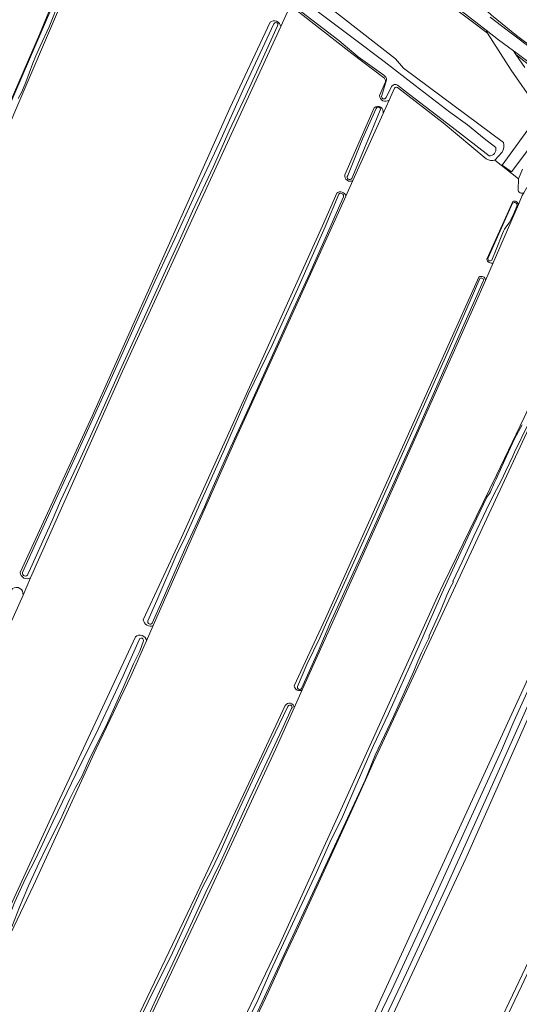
# Model space of a CAD drawing. Header units: metres. Extents: x 149984 to 156489, y 469398 to 478068.
# Tile 580 of 656: x 153623 to 153771, y 474572 to 474865. Entities that reach past the tile are written whole.
import ezdxf

# ---------------------------------------------------------------- set-up
doc = ezdxf.new("R2010")
doc.units = ezdxf.units.M
doc.header["$LTSCALE"] = 0.75
for name, color, linetype, lineweight in [('B-WE-GR-GRAS-GV', 252, 'Continuous', 13), ('B-WE-OG-TERREIN_BEGROEID-GV', 252, 'Continuous', 18), ('B-WE-OG-TERREIN_OEVER-GV', 252, 'Continuous', 18), ('B-WE-OG-WATER-GV', 252, 'Continuous', 18), ('B-WE-OG-WEG-GV', 252, 'Continuous', 18), ('B-WE-VH-GESLOTENVERHARDING_ASFALT-GV', 252, 'Continuous', 18), ('B-WE-VH-GESLOTENVERHARDING_BETON-GV', 252, 'Continuous', 18), ('B-WE-VH-ONVERHARD-GV', 252, 'Continuous', 18)]:
    doc.layers.add(name, color=color, linetype=linetype, lineweight=lineweight)

msp = doc.modelspace()

# ---------------------------------------------------------------- linework, layer by layer
at = {"layer": 'B-WE-GR-GRAS-GV', "flags": 128}
for points in [[(153650.459, 474907.738), (153649.234, 474904.687), (153647.493, 474900.351), (153639.451, 474880.324), (153609.421, 474810.209), (153578.465, 474739.698), (153573.967, 474726.733), (153570.628, 474718.805), (153568.606, 474714.004), (153552.403, 474675.536), (153539.174, 474644.977), (153539.174, 474641.008), (153577.803, 474605.29), (153579.655, 474606.48), (153602.542, 474656.751), (153620.549, 474695.793)], [(153568.296, 474719.956), (153570.706, 474725.825), (153575.783, 474738.467), (153578.309, 474744.968), (153581.154, 474751.899), (153584.72, 474759.696), (153588.465, 474767.799), (153591.894, 474775.84), (153596.611, 474786.404), (153601.231, 474796.893), (153604.523, 474804.852), (153608.559, 474814.673), (153612.497, 474823.617), (153617.231, 474834.561), (153620.845, 474842.737), (153625.333, 474853.038), (153628.557, 474860.571), (153634.327, 474874.728), (153641.655, 474892.961), (153645.118, 474901.384)], [(153702.991, 474868.779), (153701.832, 474866.253), (153700.323, 474862.964), (153686.187, 474832.157), (153653.246, 474760.455), (153625.925, 474698.984), (153623.663, 474693.895), (153617.262, 474679.493), (153612.5, 474670.497), (153597.286, 474636.762), (153582.734, 474603.16), (153582.867, 474600.647), (153605.488, 474580.538), (153608.928, 474578.951), (153612.765, 474586.227), (153633.27, 474630.28), (153657.094, 474681.502)], [(153730.917, 474847.824), (153721.45, 474854.997), (153712.467, 474862), (153703.853, 474868.741)], [(153700.323, 474862.964), (153701.832, 474866.253)], [(153622.783, 474700.639), (153644.214, 474747.106), (153685.224, 474838.652), (153697.152, 474864.236)], [(153729.704, 474842.419), (153731.514, 474846.559)], [(153734.185, 474844.69), (153732.561, 474841.087), (153730.789, 474837.154), (153721.789, 474817.181), (153719.687, 474812.515), (153717.521, 474807.709), (153687.094, 474740.637), (153662.41, 474684.811), (153660.397, 474680.258), (153655.741, 474669.729), (153645.422, 474648.166), (153626.769, 474607.552), (153612.084, 474576.86), (153613.01, 474573.553), (153623.197, 474566.277), (153648.861, 474552.122), (153650.052, 474552.387), (153655.096, 474562.842), (153674.694, 474603.615), (153693.319, 474643.227), (153701.6, 474661.039)], [(153761.478, 474823.624), (153748.626, 474834.321), (153735.019, 474844.844)], [(153730.789, 474837.154), (153732.561, 474841.087)], [(153719.395, 474818.847), (153728.139, 474838.842)], [(153770.961, 474814.531), (153771.097, 474817.673), (153764.059, 474823.272)], [(153719.687, 474812.515), (153721.789, 474817.181)], [(153659.439, 474686.544), (153670.312, 474709.92), (153712.777, 474803.715), (153717.002, 474813.375)], [(153773.505, 474815.105), (153772.649, 474813.542), (153772.188, 474812.698), (153771.045, 474810.078), (153763.473, 474792.719)], [(153771.045, 474810.078), (153772.188, 474812.698), (153772.649, 474813.542)], [(153761.66, 474793.768), (153764.903, 474801.007), (153768.574, 474809.202), (153769.349, 474810.933)], [(153821.863, 474778.595), (153816.077, 474783.043), (153807.621, 474789.14), (153799.177, 474795.4), (153797.529, 474793.846), (153795.95, 474790.449), (153727.948, 474644.202), (153725.52, 474638.837), (153720.764, 474628.329), (153711.084, 474607.155), (153705.052, 474593.963), (153701.237, 474585.98), (153696.541, 474575.665), (153687.64, 474556.731), (153683.621, 474547.981), (153677.834, 474535.762), (153677.327, 474534.587)], [(153763.473, 474792.719), (153761.191, 474787.486), (153758.166, 474780.551), (153729.062, 474715.199), (153706.73, 474665.659), (153704.346, 474660.37), (153698.767, 474647.995), (153678.526, 474604.471), (153653.843, 474552.116)], [(153761.191, 474787.486), (153763.473, 474792.719)], [(153674.241, 474536.52), (153681.798, 474552.008), (153700.147, 474590.342), (153718.714, 474631.109), (153746.921, 474693.503), (153748.651, 474697.055), (153764.494, 474729.578), (153772.769, 474746.688), (153779.864, 474762.274), (153788.725, 474781.742), (153792.112, 474789.629), (153793.018, 474791.738)], [(153704.329, 474666.91), (153713.627, 474686.909), (153732.669, 474729.203), (153749.674, 474767.013), (153759.259, 474788.409)], [(153835.548, 474768.635), (153827.18, 474774.489), (153825.248, 474774.413), (153824.72, 474772.944), (153822.957, 474768.901), (153796.932, 474709.24), (153755.393, 474615.577), (153717.822, 474535.012), (153707.503, 474513.58), (153708.25, 474511.979), (153727.569, 474498.423), (153731.712, 474495.456), (153757.642, 474550.49), (153784.77, 474607.435)], [(153677.093, 474533.347), (153677.617, 474531.958), (153697.877, 474518.263), (153700.768, 474515.687), (153702.223, 474515.422), (153704.075, 474516.877), (153814.623, 474757.671), (153819.815, 474770.652)], [(153623.663, 474693.895), (153625.925, 474698.984)], [(153660.397, 474680.258), (153662.41, 474684.811)], [(153704.346, 474660.37), (153706.73, 474665.659)]]:
    msp.add_lwpolyline(points, dxfattribs=at)
at = {"layer": 'B-WE-GR-GRAS-GV'}
for points in [[(153697.152, 474864.236, -0.5951406), (153700.323, 474862.964)], [(153731.514, 474846.559, 0.2396015), (153730.917, 474847.824)], [(153732.561, 474841.087, -0.5893754), (153729.704, 474842.419)], [(153735.019, 474844.844, 0.4324155), (153734.185, 474844.69)], [(153728.139, 474838.842, -0.7183517), (153730.789, 474837.154)], [(153764.059, 474823.272, -0.2160347), (153761.478, 474823.624)], [(153721.789, 474817.181, -0.6518761), (153719.395, 474818.847)], [(153717.002, 474813.375, -0.582285), (153719.687, 474812.515)], [(153772.649, 474813.542, -0.588322), (153770.961, 474814.531)], [(153769.349, 474810.933, -0.4558457), (153771.045, 474810.078)], [(153763.473, 474792.719, -0.4973688), (153761.66, 474793.768)], [(153759.259, 474788.409, -0.6479877), (153761.191, 474787.486)], [(153625.925, 474698.984, -0.5401464), (153622.783, 474700.639)], [(153620.549, 474695.793, -0.6579224), (153623.663, 474693.895)], [(153662.41, 474684.811, -0.4907814), (153659.439, 474686.544)], [(153657.094, 474681.502, -0.5938116), (153660.397, 474680.258)], [(153706.73, 474665.659, -0.5344775), (153704.329, 474666.91)], [(153701.6, 474661.039, -0.7220482), (153704.346, 474660.37)]]:
    msp.add_lwpolyline(points, format="xyb", dxfattribs=at)
at = {"layer": 'B-WE-OG-TERREIN_BEGROEID-GV', "flags": 128}
for points in [[(153683.503, 474893.506), (153687.208, 474890.643), (153703.48, 474877.81), (153707.882, 474874.226), (153734.473, 474853.324), (153736.835, 474850.572), (153766.642, 474828.489)], [(153775.952, 474839.888), (153768.894, 474849.948), (153761.8, 474861), (153734, 474882.07)], [(153758.978, 474870.706), (153761.659, 474867.69), (153762.977, 474866.309), (153770.49, 474860.35), (153793.02, 474843.44), (153801.23, 474837.14), (153804.72, 474834.5), (153814.12, 474827.33), (153826.59, 474817.85), (153844.55, 474804.17), (153859.76, 474792.95), (153875.1, 474780.71), (153889.1, 474770.11), (153918.96, 474747.62), (153920.24, 474746.62), (153921.12, 474746.24), (153921.93, 474746.07)], [(153775.05, 474850.88), (153770.749, 474854.219), (153770.222, 474854.628), (153772.912, 474850.765)], [(153778.585, 474832.549), (153768.999, 474819.803), (153766.216, 474821.743), (153775.443, 474834.48)], [(153766.186, 474825.607), (153764.059, 474823.272), (153771.097, 474817.673), (153772.292, 474820.55)]]:
    msp.add_lwpolyline(points, dxfattribs=at)
at = {"layer": 'B-WE-OG-TERREIN_BEGROEID-GV'}
msp.add_lwpolyline([(153766.642, 474828.489, -0.1811996), (153766.186, 474825.607)], format="xyb", dxfattribs=at)
at = {"layer": 'B-WE-OG-TERREIN_OEVER-GV', "flags": 128}
for points in [[(153645.118, 474901.384), (153641.655, 474892.961), (153634.327, 474874.728), (153628.557, 474860.571), (153625.333, 474853.038), (153620.845, 474842.737), (153617.231, 474834.561), (153612.497, 474823.617), (153608.559, 474814.673), (153604.523, 474804.852), (153601.231, 474796.893), (153596.611, 474786.404), (153591.894, 474775.84), (153588.465, 474767.799), (153584.72, 474759.696), (153581.154, 474751.899), (153578.309, 474744.968), (153575.783, 474738.467), (153570.706, 474725.825), (153568.296, 474719.956)], [(153568.584, 474719.715), (153571.852, 474728.284), (153581.06, 474750.615), (153597.569, 474787.868), (153601.998, 474798.135), (153605.149, 474805.965), (153612.412, 474822.895), (153621.262, 474843.158), (153627.472, 474857.66), (153633.225, 474870.99), (153642.341, 474894), (153645.247, 474900.962)], [(153570.628, 474718.805), (153573.967, 474726.733), (153578.465, 474739.698), (153609.421, 474810.209), (153639.451, 474880.324), (153647.493, 474900.351)], [(153766.642, 474828.489), (153736.835, 474850.572), (153734.473, 474853.324), (153707.882, 474874.226), (153703.48, 474877.81), (153687.208, 474890.643), (153683.503, 474893.506)], [(153681.974, 474890.63), (153690.159, 474884.06), (153699.781, 474876.538), (153710.403, 474868.123), (153721.919, 474859.482), (153731.046, 474852.57), (153740.298, 474845.394), (153750.603, 474837.542), (153755.847, 474833.712), (153760.806, 474829.642), (153764.305, 474826.967)], [(153634.542, 474870.618), (153631.411, 474862.844), (153628.794, 474857.178), (153627.471, 474854.269), (153626.54, 474852.114), (153625.481, 474849.1), (153624.534, 474846.446), (153623.288, 474843.543), (153622.249, 474841.549)], [(153730.961, 474848.48), (153723.366, 474853.913), (153717.593, 474858.797), (153704.906, 474868.498), (153703.589, 474869.526)], [(153703.853, 474868.741), (153712.467, 474862), (153721.45, 474854.997), (153730.917, 474847.824)], [(153697.152, 474864.236), (153685.224, 474838.652), (153644.214, 474747.106), (153622.783, 474700.639)], [(153699.33, 474863.176), (153696.052, 474855.992), (153693.566, 474850.515), (153689.918, 474842.419), (153685.037, 474831.921), (153680.302, 474821.384), (153674.087, 474808.084), (153670.087, 474799.173), (153667.125, 474792.675), (153660.272, 474777.753), (153652.521, 474760.812), (153646.587, 474747.447), (153640.327, 474733.699), (153634.859, 474721.961), (153632.378, 474716.02), (153630.043, 474711.021), (153625.927, 474701.745), (153625.121, 474700.096)], [(153625.925, 474698.984), (153653.246, 474760.455), (153686.187, 474832.157), (153700.323, 474862.964)], [(153668.809, 474799.816), (153675.343, 474814.085), (153682.122, 474828.437), (153689.416, 474844.864), (153698.312, 474863.801)], [(153731.514, 474846.559), (153729.704, 474842.419)], [(153730.368, 474842.415), (153731.831, 474847.085)], [(153762.298, 474824.48), (153751.293, 474832.995), (153738.639, 474842.726), (153735.098, 474845.524)], [(153733.302, 474845.09), (153731.647, 474841.863)], [(153732.561, 474841.087), (153734.185, 474844.69)], [(153735.019, 474844.844), (153748.626, 474834.321), (153761.478, 474823.624)], [(153728.139, 474838.842), (153719.395, 474818.847)], [(153720.243, 474818.658), (153724.679, 474829.527), (153728.738, 474838.581)], [(153729.914, 474838.071), (153727.189, 474831.575), (153721.502, 474817.732)], [(153721.789, 474817.181), (153730.789, 474837.154)], [(153764.059, 474823.272), (153766.186, 474825.607)], [(153772.292, 474820.55), (153771.097, 474817.673), (153770.961, 474814.531)], [(153717.002, 474813.375), (153712.777, 474803.715), (153670.312, 474709.92), (153659.439, 474686.544)], [(153660.833, 474686.213), (153663.503, 474692.272), (153669.482, 474706.307), (153671.367, 474710.015), (153673.692, 474715.107), (153676.098, 474720.478), (153683.557, 474737.303), (153690.624, 474753.502), (153697.816, 474768.177), (153705.4, 474785.083), (153713.522, 474803.433), (153717.6, 474813.134)], [(153718.97, 474812.301), (153714.597, 474802.377), (153708.985, 474789.623), (153704.188, 474779.264), (153697.032, 474763.293), (153691.15, 474750.242), (153685.506, 474737.972), (153683.19, 474732.881), (153679.582, 474724.627), (153677.634, 474720.092), (153672.101, 474708.247), (153669.892, 474703.257), (153665.361, 474692.847), (153662.113, 474685.538)], [(153662.41, 474684.811), (153687.094, 474740.637), (153717.521, 474807.709), (153719.687, 474812.515)], [(153769.349, 474810.933), (153768.574, 474809.202), (153764.903, 474801.007), (153761.66, 474793.768)], [(153762.032, 474794.139), (153766.773, 474804.92), (153769.313, 474810.396)], [(153763.473, 474792.719), (153771.045, 474810.078)], [(153770.561, 474809.551), (153769.474, 474806.905), (153768.262, 474804.636), (153767.306, 474803.339), (153766.92, 474802.745), (153766.609, 474802.162), (153766.289, 474801.413), (153764.459, 474796.618), (153763.094, 474793.51)], [(153623.538, 474700.62), (153628.385, 474711.276), (153634.667, 474725.055), (153642.372, 474741.776), (153649.362, 474757.189), (153655.92, 474771.796), (153662.895, 474787.17), (153668.809, 474799.816)], [(153793.018, 474791.738), (153792.112, 474789.629), (153788.725, 474781.742), (153779.864, 474762.274), (153772.769, 474746.688), (153764.494, 474729.578), (153748.651, 474697.055), (153746.921, 474693.503), (153718.714, 474631.109), (153700.147, 474590.342), (153681.798, 474552.008), (153674.241, 474536.52), (153674.703, 474536.23)], [(153681.116, 474543.483), (153677.749, 474536.709), (153677.242, 474535.563), (153676.993, 474534.796), (153677.327, 474534.587), (153677.834, 474535.762), (153683.621, 474547.981), (153687.64, 474556.731), (153696.541, 474575.665), (153701.237, 474585.98), (153705.052, 474593.963), (153711.084, 474607.155), (153720.764, 474628.329), (153725.52, 474638.837), (153727.948, 474644.202), (153795.95, 474790.449)], [(153759.259, 474788.409), (153749.674, 474767.013), (153732.669, 474729.203), (153713.627, 474686.909), (153704.329, 474666.91)], [(153705.31, 474666.664), (153708.096, 474673.191), (153711.97, 474681.215), (153713.904, 474685.709), (153726.308, 474713.045), (153741.413, 474746.854), (153749.698, 474765.571), (153756.409, 474780.742), (153759.544, 474787.988)], [(153760.517, 474787.24), (153750.676, 474764.87), (153740.704, 474742.265), (153725.138, 474707.649), (153714.98, 474685.368), (153711.488, 474677.062), (153706.5, 474666.054)], [(153706.73, 474665.659), (153729.062, 474715.199), (153758.166, 474780.551), (153761.191, 474787.486)], [(153819.815, 474770.652), (153814.623, 474757.671), (153704.075, 474516.877), (153704.25, 474516.709), (153706.588, 474520.41), (153709.418, 474526.439), (153715.204, 474538.52), (153722.203, 474553.257), (153733.389, 474576.508), (153745.29, 474602.135), (153756.566, 474627.004), (153765.972, 474647.627), (153769.657, 474656.293), (153775.164, 474668.242), (153781.559, 474682.433), (153788.456, 474697.807), (153794.398, 474710.827), (153800.517, 474724.598), (153805.485, 474735.377), (153810.258, 474745.871), (153817.166, 474761.927), (153820.525, 474770.226)], [(153822.194, 474769.131), (153822.05, 474768.834), (153816.282, 474755.726), (153810.949, 474743.962), (153804.662, 474730.037), (153800.73, 474721.475), (153794.986, 474708.186), (153789.947, 474696.893), (153781.656, 474678.479), (153771.799, 474656.554), (153761.113, 474632.735), (153749.244, 474606.31), (153737.709, 474581.516), (153723.935, 474552.412)], [(153723.935, 474552.412), (153719.648, 474543.23), (153713.211, 474529.667), (153710.417, 474523.399), (153707.824, 474517.556), (153707.046, 474515.682), (153706.716, 474514.336), (153707.503, 474513.58), (153717.822, 474535.012), (153755.393, 474615.577), (153796.932, 474709.24), (153822.957, 474768.901)], [(153773.933, 474744.737), (153769.868, 474736.358), (153769.345, 474735.223), (153767.163, 474730.609), (153765.967, 474728.052), (153763.749, 474723.786), (153761.471, 474719.121), (153757.727, 474711.39), (153754.332, 474703.791), (153751.474, 474697.973), (153751.709, 474697.851), (153750.75, 474696.042), (153749.708, 474693.842), (153747.844, 474689.24), (153745.993, 474685.03), (153744.453, 474681.742), (153744.497, 474681.606), (153744.446, 474681.365), (153744.247, 474680.869), (153742.24, 474676.679), (153741.152, 474674.223), (153739.9, 474671.286), (153733.831, 474657.729), (153728.446, 474646.299), (153726.25, 474640.824), (153725.465, 474638.862), (153681.116, 474543.483)], [(153688.334, 474562.954), (153693.579, 474573.641), (153697.394, 474582.239), (153701.171, 474590.366), (153705.215, 474599.084), (153708.923, 474606.95), (153710.936, 474611.425), (153714.937, 474620.286), (153718.659, 474627.968), (153722.656, 474637.163), (153727.94, 474649.126), (153732.279, 474658.412), (153737.348, 474669.669), (153738.214, 474671.676), (153741.447, 474678.683), (153744.326, 474685.295), (153748.264, 474694.388), (153752.484, 474703.655), (153756.718, 474712.636), (153761.642, 474723.02), (153762.417, 474724.136), (153762.706, 474724.557), (153763.138, 474725.559), (153763.413, 474726.171), (153763.86, 474727.173), (153764.394, 474728.401), (153764.766, 474729.208), (153767.451, 474735.223), (153769.91, 474740.304), (153772.103, 474744.483)], [(153582.091, 474601.358), (153582.867, 474600.647), (153582.734, 474603.16), (153597.286, 474636.762), (153612.5, 474670.497), (153617.262, 474679.493), (153623.663, 474693.895)], [(153657.094, 474681.502), (153633.27, 474630.28), (153612.765, 474586.227), (153608.928, 474578.951), (153609.262, 474578.73)], [(153611.73, 474581.991), (153613.647, 474585.264), (153615.803, 474589.4), (153618.111, 474594.834), (153621.259, 474602.703), (153624.412, 474609.624), (153627.497, 474615.539), (153632.64, 474626.676), (153639.467, 474640.783), (153646.044, 474653.985), (153653.461, 474669.912), (153657.776, 474679.696), (153658.299, 474680.808)], [(153611.83, 474577.028), (153612.084, 474576.86), (153626.769, 474607.552), (153645.422, 474648.166), (153655.741, 474669.729), (153660.397, 474680.258)], [(153659.489, 474680.279), (153658.396, 474677.208), (153656.504, 474673.458), (153653.733, 474666.969), (153648.793, 474655.908), (153643.234, 474644.724), (153641.147, 474639.945), (153639.277, 474636.698), (153637.501, 474633.062), (153634.771, 474627.155), (153630.447, 474618.507), (153628.412, 474614.2), (153624.801, 474606.31), (153624.785, 474606.202), (153622.624, 474601.102), (153620.527, 474595.734), (153617.906, 474589.685), (153614.968, 474583.323), (153612.178, 474578.135)], [(153701.6, 474661.039), (153693.319, 474643.227), (153674.694, 474603.615), (153655.096, 474562.842), (153650.052, 474552.387), (153650.609, 474552.347), (153654.334, 474559.624), (153660.859, 474572.957), (153668.107, 474587.501), (153676.881, 474606.606), (153679.826, 474612.26), (153682.576, 474618.11), (153686.928, 474628.022), (153693.682, 474642.58), (153702.403, 474660.765)], [(153653.584, 474552.134), (153653.843, 474552.116), (153678.526, 474604.471), (153698.767, 474647.995), (153704.346, 474660.37)], [(153703.576, 474660.13), (153700.72, 474653.983), (153697.106, 474646.168), (153691.091, 474633.603), (153682.391, 474614.472), (153678.01, 474605.54), (153672.91, 474594.288), (153664.221, 474576.014), (153656.613, 474559.376), (153654.084, 474553.272), (153653.584, 474552.134)], [(153784.77, 474607.435), (153757.642, 474550.49), (153731.712, 474495.456), (153732.844, 474494.617), (153736.422, 474500.562), (153745.71, 474519.427), (153748.8, 474527.251), (153756.394, 474543.924), (153761.108, 474553.966), (153767.054, 474567.375), (153771.921, 474577.526), (153778.613, 474591.7), (153784.418, 474603.944), (153785.624, 474606.012), (153786.2, 474606.818)]]:
    msp.add_lwpolyline(points, dxfattribs=at)
at = {"layer": 'B-WE-OG-TERREIN_OEVER-GV'}
for points in [[(153700.323, 474862.964, 0.5951406), (153697.152, 474864.236)], [(153698.312, 474863.801, -1.2024267), (153699.33, 474863.176)], [(153731.831, 474847.085, 0.3210189), (153730.961, 474848.48)], [(153730.917, 474847.824, -0.2396015), (153731.514, 474846.559)], [(153735.098, 474845.524, 0.4379021), (153733.302, 474845.09)], [(153729.704, 474842.419, 0.5893754), (153732.561, 474841.087)], [(153731.647, 474841.863, -0.9847403), (153730.368, 474842.415)], [(153734.185, 474844.69, -0.4324155), (153735.019, 474844.844)], [(153730.789, 474837.154, 0.7183517), (153728.139, 474838.842)], [(153728.738, 474838.581, -1.0671929), (153729.914, 474838.071)], [(153766.186, 474825.607, 0.1811996), (153766.642, 474828.489)], [(153764.305, 474826.967, -0.4898186), (153762.298, 474824.48)], [(153761.478, 474823.624, 0.2160347), (153764.059, 474823.272)], [(153719.395, 474818.847, 0.6518761), (153721.789, 474817.181)], [(153721.502, 474817.732, -0.9466181), (153720.243, 474818.658)], [(153719.687, 474812.515, 0.582285), (153717.002, 474813.375)], [(153717.6, 474813.134, -0.7794262), (153718.97, 474812.301)], [(153770.961, 474814.531, 0.588322), (153772.649, 474813.542)], [(153769.313, 474810.396, -0.8618222), (153770.561, 474809.551)], [(153771.045, 474810.078, 0.4558457), (153769.349, 474810.933)], [(153761.66, 474793.768, 0.4973688), (153763.473, 474792.719)], [(153763.094, 474793.51, -0.9205175), (153762.032, 474794.139)], [(153761.191, 474787.486, 0.6479877), (153759.259, 474788.409)], [(153759.544, 474787.988, -0.9313925), (153760.517, 474787.24)], [(153622.783, 474700.639, 0.5401464), (153625.925, 474698.984)], [(153625.121, 474700.096, -0.9616905), (153623.538, 474700.62)], [(153623.663, 474693.895, 0.6579224), (153620.549, 474695.793)], [(153659.439, 474686.544, 0.4907814), (153662.41, 474684.811)], [(153662.113, 474685.538, -0.8803668), (153660.833, 474686.213)], [(153660.397, 474680.258, 0.5938116), (153657.094, 474681.502)], [(153658.299, 474680.808, -0.812189), (153659.489, 474680.279)], [(153704.329, 474666.91, 0.5344775), (153706.73, 474665.659)], [(153706.5, 474666.054, -0.8207905), (153705.31, 474666.664)], [(153704.346, 474660.37, 0.7220482), (153701.6, 474661.039)], [(153702.403, 474660.765, -1.1242098), (153703.576, 474660.13)]]:
    msp.add_lwpolyline(points, format="xyb", dxfattribs=at)
at = {"layer": 'B-WE-OG-WATER-GV', "flags": 128}
for points in [[(153645.247, 474900.962), (153642.341, 474894), (153633.225, 474870.99), (153627.472, 474857.66), (153621.262, 474843.158), (153612.412, 474822.895), (153605.149, 474805.965), (153601.998, 474798.135), (153597.569, 474787.868), (153581.06, 474750.615), (153571.852, 474728.284), (153568.584, 474719.715)], [(153764.305, 474826.967), (153760.806, 474829.642), (153755.847, 474833.712), (153750.603, 474837.542), (153740.298, 474845.394), (153731.046, 474852.57), (153721.919, 474859.482), (153710.403, 474868.123), (153699.781, 474876.538), (153690.159, 474884.06), (153681.974, 474890.63)], [(153622.249, 474841.549), (153623.288, 474843.543), (153624.534, 474846.446), (153625.481, 474849.1), (153626.54, 474852.114), (153627.471, 474854.269), (153628.794, 474857.178), (153631.411, 474862.844), (153634.542, 474870.618)], [(153703.589, 474869.526), (153704.906, 474868.498), (153717.593, 474858.797), (153723.366, 474853.913), (153730.961, 474848.48)], [(153698.312, 474863.801), (153689.416, 474844.864), (153682.122, 474828.437), (153675.343, 474814.085), (153668.809, 474799.816), (153662.895, 474787.17), (153655.92, 474771.796), (153649.362, 474757.189), (153642.372, 474741.776), (153634.667, 474725.055), (153628.385, 474711.276), (153623.538, 474700.62)], [(153625.121, 474700.096), (153625.927, 474701.745), (153630.043, 474711.021), (153632.378, 474716.02), (153634.859, 474721.961), (153640.327, 474733.699), (153646.587, 474747.447), (153652.521, 474760.812), (153660.272, 474777.753), (153667.125, 474792.675), (153670.087, 474799.173), (153674.087, 474808.084), (153680.302, 474821.384), (153685.037, 474831.921), (153689.918, 474842.419), (153693.566, 474850.515), (153696.052, 474855.992), (153699.33, 474863.176)], [(153731.831, 474847.085), (153730.368, 474842.415)], [(153735.098, 474845.524), (153738.639, 474842.726), (153751.293, 474832.995), (153762.298, 474824.48)], [(153731.647, 474841.863), (153733.302, 474845.09)], [(153728.738, 474838.581), (153724.679, 474829.527), (153720.243, 474818.658)], [(153721.502, 474817.732), (153727.189, 474831.575), (153729.914, 474838.071)], [(153717.6, 474813.134), (153713.522, 474803.433), (153705.4, 474785.083), (153697.816, 474768.177), (153690.624, 474753.502), (153683.557, 474737.303), (153676.098, 474720.478)], [(153662.113, 474685.538), (153665.361, 474692.847), (153669.892, 474703.257), (153672.101, 474708.247), (153677.634, 474720.092), (153679.582, 474724.627), (153683.19, 474732.881), (153685.506, 474737.972), (153691.15, 474750.242), (153697.032, 474763.293), (153704.188, 474779.264), (153708.985, 474789.623), (153714.597, 474802.377), (153718.97, 474812.301)], [(153769.313, 474810.396), (153766.773, 474804.92), (153762.032, 474794.139)], [(153763.094, 474793.51), (153764.459, 474796.618), (153766.289, 474801.413), (153766.609, 474802.162), (153766.92, 474802.745), (153767.306, 474803.339), (153768.262, 474804.636), (153769.474, 474806.905), (153770.561, 474809.551)], [(153759.544, 474787.988), (153756.409, 474780.742), (153749.698, 474765.571), (153741.413, 474746.854), (153726.308, 474713.045), (153713.904, 474685.709), (153711.97, 474681.215), (153708.096, 474673.191), (153705.31, 474666.664)], [(153750.676, 474764.87), (153760.517, 474787.24)], [(153820.525, 474770.226), (153817.166, 474761.927), (153810.258, 474745.871), (153805.485, 474735.377), (153800.517, 474724.598), (153794.398, 474710.827), (153788.456, 474697.807), (153781.559, 474682.433), (153775.164, 474668.242), (153769.657, 474656.293), (153765.972, 474647.627), (153756.566, 474627.004), (153745.29, 474602.135), (153733.389, 474576.508), (153722.203, 474553.257), (153715.204, 474538.52), (153709.418, 474526.439), (153706.588, 474520.41), (153704.25, 474516.709), (153706.716, 474514.336)], [(153706.716, 474514.336), (153707.046, 474515.682), (153707.824, 474517.556), (153710.417, 474523.399), (153713.211, 474529.667), (153719.648, 474543.23), (153723.935, 474552.412), (153737.709, 474581.516), (153749.244, 474606.31), (153761.113, 474632.735), (153771.799, 474656.554), (153781.656, 474678.479), (153789.947, 474696.893), (153794.986, 474708.186), (153800.73, 474721.475), (153804.662, 474730.037), (153810.949, 474743.962), (153816.282, 474755.726), (153822.05, 474768.834), (153822.194, 474769.131)], [(153706.5, 474666.054), (153711.488, 474677.062), (153714.98, 474685.368), (153725.138, 474707.649), (153740.704, 474742.265), (153750.676, 474764.87)], [(153681.116, 474543.483), (153725.465, 474638.862), (153726.25, 474640.824), (153728.446, 474646.299), (153733.831, 474657.729), (153739.9, 474671.286), (153741.152, 474674.223), (153742.24, 474676.679), (153744.247, 474680.869), (153744.446, 474681.365), (153744.497, 474681.606), (153744.453, 474681.742), (153745.993, 474685.03), (153747.844, 474689.24), (153749.708, 474693.842), (153750.75, 474696.042), (153751.709, 474697.851), (153751.474, 474697.973), (153754.332, 474703.791), (153757.727, 474711.39), (153761.471, 474719.121), (153763.749, 474723.786), (153765.967, 474728.052), (153767.163, 474730.609), (153769.345, 474735.223), (153769.868, 474736.358), (153773.933, 474744.737)], [(153772.103, 474744.483), (153769.91, 474740.304), (153767.451, 474735.223), (153764.766, 474729.208), (153764.394, 474728.401), (153763.86, 474727.173), (153763.413, 474726.171), (153763.138, 474725.559), (153762.706, 474724.557), (153762.417, 474724.136), (153761.642, 474723.02), (153756.718, 474712.636), (153752.484, 474703.655), (153748.264, 474694.388), (153744.326, 474685.295), (153741.447, 474678.683), (153738.214, 474671.676), (153737.348, 474669.669), (153732.279, 474658.412), (153727.94, 474649.126), (153722.656, 474637.163), (153718.659, 474627.968), (153714.937, 474620.286), (153710.936, 474611.425), (153708.923, 474606.95), (153705.215, 474599.084), (153701.171, 474590.366), (153697.394, 474582.239), (153693.579, 474573.641), (153688.334, 474562.954)], [(153676.098, 474720.478), (153673.692, 474715.107), (153671.367, 474710.015), (153669.482, 474706.307), (153663.503, 474692.272), (153660.833, 474686.213)], [(153658.299, 474680.808), (153657.776, 474679.696), (153653.461, 474669.912), (153646.044, 474653.985), (153639.467, 474640.783), (153632.64, 474626.676), (153627.497, 474615.539), (153624.412, 474609.624), (153621.259, 474602.703), (153618.111, 474594.834), (153615.803, 474589.4), (153613.647, 474585.264), (153611.73, 474581.991)], [(153612.178, 474578.135), (153614.968, 474583.323), (153617.906, 474589.685), (153620.527, 474595.734), (153622.624, 474601.102), (153624.785, 474606.202), (153624.801, 474606.31), (153628.412, 474614.2), (153630.447, 474618.507), (153634.771, 474627.155), (153637.501, 474633.062), (153639.277, 474636.698), (153641.147, 474639.945), (153643.234, 474644.724), (153648.793, 474655.908), (153653.733, 474666.969), (153656.504, 474673.458), (153658.396, 474677.208), (153659.489, 474680.279)], [(153702.403, 474660.765), (153693.682, 474642.58), (153686.928, 474628.022), (153682.576, 474618.11), (153679.826, 474612.26), (153676.881, 474606.606), (153668.107, 474587.501), (153660.859, 474572.957), (153654.334, 474559.624), (153650.609, 474552.347), (153653.584, 474552.134), (153654.084, 474553.272), (153656.613, 474559.376), (153664.221, 474576.014), (153672.91, 474594.288), (153678.01, 474605.54), (153682.391, 474614.472), (153691.091, 474633.603), (153697.106, 474646.168), (153700.72, 474653.983), (153703.576, 474660.13)], [(153786.2, 474606.818), (153785.624, 474606.012), (153784.418, 474603.944), (153778.613, 474591.7), (153771.921, 474577.526), (153767.054, 474567.375), (153761.108, 474553.966), (153756.394, 474543.924), (153748.8, 474527.251), (153745.71, 474519.427), (153736.422, 474500.562), (153732.844, 474494.617)]]:
    msp.add_lwpolyline(points, dxfattribs=at)
at = {"layer": 'B-WE-OG-WATER-GV'}
for points in [[(153699.33, 474863.176, 1.2024267), (153698.312, 474863.801)], [(153730.961, 474848.48, -0.3210189), (153731.831, 474847.085)], [(153733.302, 474845.09, -0.4379021), (153735.098, 474845.524)], [(153730.368, 474842.415, 0.9847403), (153731.647, 474841.863)], [(153729.914, 474838.071, 1.0671929), (153728.738, 474838.581)], [(153762.298, 474824.48, 0.4898186), (153764.305, 474826.967)], [(153720.243, 474818.658, 0.9466181), (153721.502, 474817.732)], [(153718.97, 474812.301, 0.7794262), (153717.6, 474813.134)], [(153770.561, 474809.551, 0.8618222), (153769.313, 474810.396)], [(153762.032, 474794.139, 0.9205175), (153763.094, 474793.51)], [(153760.517, 474787.24, 0.9313925), (153759.544, 474787.988)], [(153623.538, 474700.62, 0.9616905), (153625.121, 474700.096)], [(153660.833, 474686.213, 0.8803668), (153662.113, 474685.538)], [(153659.489, 474680.279, 0.812189), (153658.299, 474680.808)], [(153705.31, 474666.664, 0.8207905), (153706.5, 474666.054)], [(153703.576, 474660.13, 1.1242098), (153702.403, 474660.765)]]:
    msp.add_lwpolyline(points, format="xyb", dxfattribs=at)
at = {"layer": 'B-WE-OG-WEG-GV', "flags": 128}
msp.add_lwpolyline([(153692.963, 474914.13), (153690.853, 474915.734), (153688.385, 474917.609), (153686.275, 474919.212), (153674.62, 474928.07), (153665.526, 474935.08), (153652.996, 474944.608), (153653.578, 474943.445), (153655.575, 474941.914), (153666.53, 474933.51), (153734, 474882.07), (153761.8, 474861), (153761.448, 474861.857), (153751.81, 474869.37), (153737.27, 474880.4), (153702.95, 474906.54)], close=True, dxfattribs=at)
msp.add_lwpolyline([(153775.82, 474851.06), (153769.827, 474855.531), (153769.579, 474855.715), (153770.222, 474854.628), (153770.749, 474854.219), (153775.05, 474850.88)], dxfattribs=at)
at = {"layer": 'B-WE-VH-GESLOTENVERHARDING_ASFALT-GV', "flags": 128}
msp.add_lwpolyline([(153751.81, 474869.37), (153761.448, 474861.857), (153765.149, 474858.994), (153769.579, 474855.715), (153769.827, 474855.531), (153775.82, 474851.06), (153788.06, 474841.76), (153797.62, 474834.51), (153816.32, 474820.26), (153849.19, 474795.18), (153874.64, 474775.66), (153894.964, 474760.29), (153897.137, 474763.202), (153882.19, 474774.58), (153856.78, 474794.01), (153826.86, 474816.83), (153807.55, 474831.64), (153803.85, 474834.5), (153802.55, 474835.5), (153785.7, 474848.32), (153767.719, 474861.908), (153762.626, 474865.756)], dxfattribs=at)
at = {"layer": 'B-WE-VH-GESLOTENVERHARDING_BETON-GV', "flags": 128}
for points in [[(153762.626, 474865.756), (153767.719, 474861.908), (153785.7, 474848.32)], [(153793.02, 474843.44), (153770.49, 474860.35), (153762.977, 474866.309)]]:
    msp.add_lwpolyline(points, dxfattribs=at)
at = {"layer": 'B-WE-VH-ONVERHARD-GV', "flags": 128}
for points in [[(153772.912, 474850.765), (153770.222, 474854.628), (153769.579, 474855.715), (153765.149, 474858.994), (153761.448, 474861.857), (153761.8, 474861), (153768.894, 474849.948), (153775.952, 474839.888)], [(153775.443, 474834.48), (153766.216, 474821.743), (153768.999, 474819.803), (153778.585, 474832.549)]]:
    msp.add_lwpolyline(points, dxfattribs=at)

doc.saveas('drawing.dxf')
